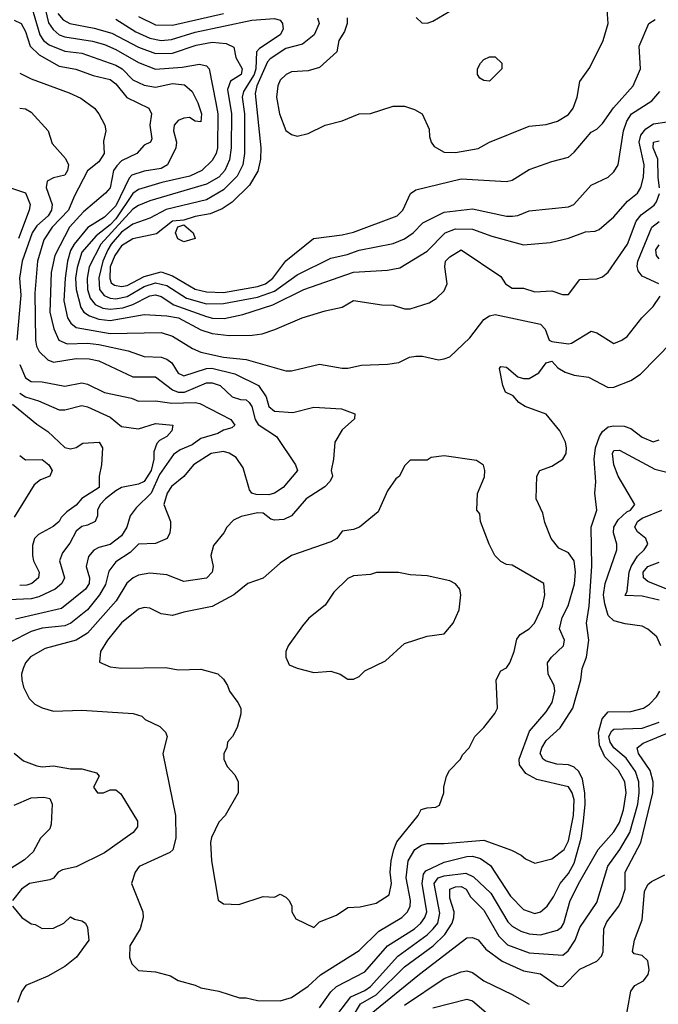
# Model space of a CAD drawing. Header units: inches. Extents: x 1793389 to 1900389, y 320802 to 470796.
# Tile 625 of 656: x 1864070 to 1866327, y 423143 to 426623. Entities that reach past the tile are written whole.
import ezdxf

# ---------------------------------------------------------------- set-up
doc = ezdxf.new("R2010")
doc.units = ezdxf.units.IN
doc.header["$MEASUREMENT"] = 0
doc.layers.add('B8462', color=7, linetype='Continuous')

msp = doc.modelspace()

# ---------------------------------------------------------------- linework, layer by layer
at = {"layer": 'B8462', "color": 2}
for points, elevation in [([(1865227.3, 426630), (1865227.3, 426610), (1865218, 426582), (1865198, 426550), (1865191.3, 426510), (1865130, 426454), (1865090, 426442), (1865030, 426439), (1865012, 426430), (1864990.7, 426409.3), (1864982.8, 426390), (1864977.3, 426350), (1864987.7, 426290), (1865010, 426232), (1865030, 426218), (1865050, 426212), (1865090, 426221), (1865149.3, 426250.7), (1865210, 426266), (1865270, 426291), (1865310, 426291.3), (1865390, 426318), (1865430, 426318), (1865465.4, 426305.4), (1865492, 426290), (1865516.9, 426236.9), (1865518, 426210), (1865524.7, 426190), (1865535.3, 426175.3), (1865570, 426154.8), (1865610, 426154), (1865690, 426168), (1865730, 426190.6), (1865870, 426247.3), (1865930, 426253.4), (1865970, 426264.9), (1866010, 426287.7), (1866026, 426310), (1866039.5, 426350), (1866050, 426404.7), (1866085.4, 426454.6), (1866132, 426550), (1866149.5, 426610), (1866143, 426710)], 350), ([(1864150, 426707.3), (1864171.9, 426611.9), (1864188.5, 426588.5), (1864210, 426570.3), (1864230, 426562.7), (1864327.1, 426547.1), (1864370, 426535.2), (1864410, 426518.3), (1864490, 426471.7), (1864550, 426448.9), (1864644.4, 426455.6), (1864706, 426466), (1864730, 426460.7), (1864739.1, 426450), (1864762.7, 426330), (1864770.2, 426290), (1864768.5, 426170), (1864763.8, 426150), (1864750, 426126), (1864713.4, 426090), (1864670.8, 426070), (1864572.3, 426047.7), (1864490, 426022.6), (1864470, 426008.4), (1864410, 425919.4), (1864390, 425897.7), (1864340.5, 425859.5), (1864290, 425801.6), (1864272.6, 425747.4), (1864267.6, 425710), (1864269.2, 425670), (1864285.9, 425605.9), (1864297, 425590), (1864316.7, 425576.7), (1864350, 425565.2), (1864390, 425560.2), (1864510, 425581.3), (1864590, 425576.1), (1864630.7, 425570), (1864710, 425527), (1864750, 425514.6), (1864810, 425507), (1864892, 425508), (1864926.8, 425513.2), (1864972.1, 425527.9), (1865068, 425570), (1865150, 425594.8), (1865210, 425606.8), (1865250, 425630.6), (1865350, 425616), (1865390, 425614.8), (1865430, 425601), (1865450, 425601), (1865517.2, 425622.8), (1865542, 425638), (1865570, 425664.7), (1865581.2, 425690), (1865572.7, 425750), (1865575.1, 425770), (1865590, 425784.9), (1865630, 425810.4), (1865770, 425716), (1865786.8, 425690), (1865810, 425674), (1865850, 425674), (1865890, 425661), (1865950, 425664.7), (1865988.4, 425651.6), (1866010, 425652), (1866050, 425704.7), (1866110, 425707.3), (1866130, 425714.8), (1866150, 425731), (1866217.6, 425830), (1866248.9, 425911.1), (1866266.3, 425933.7), (1866312.6, 425967.4), (1866320.9, 425979.1), (1866331, 426009)], 334), ([(1864111.7, 426670), (1864140.9, 426570), (1864154, 426550), (1864173.9, 426533.9), (1864230, 426511.5), (1864290, 426504.6), (1864410, 426463.1), (1864432.4, 426450), (1864470, 426410.4), (1864510, 426392.2), (1864550, 426385.3), (1864610, 426397.6), (1864652.9, 426392.9), (1864679.1, 426370), (1864699.1, 426330), (1864712.4, 426290), (1864710, 426262), (1864690, 426265.2), (1864670, 426277), (1864650, 426275.6), (1864630, 426267), (1864616.4, 426250), (1864613.1, 426230), (1864623.9, 426190), (1864621.3, 426170), (1864592.2, 426110), (1864570, 426097.7), (1864510, 426088.2), (1864465.9, 426074.1), (1864456.5, 426063.5), (1864410, 425965.4), (1864370, 425925.1), (1864311, 425889), (1864262.8, 425830), (1864250, 425807), (1864238.8, 425770), (1864230.2, 425710), (1864226.3, 425630), (1864238.4, 425570), (1864250.3, 425550.3), (1864270, 425534.9), (1864390, 425513.8), (1864570, 425517.1), (1864610, 425504.9), (1864680.7, 425460.7), (1864710, 425448), (1864790, 425430.4), (1864870, 425422.4), (1865010, 425382), (1865030, 425382), (1865130, 425406), (1865210, 425391.3), (1865230, 425391.3), (1865278, 425402), (1865370, 425406), (1865410, 425411.3), (1865448, 425430), (1865470, 425434), (1865493.7, 425433.7), (1865550, 425421), (1865570, 425424.7), (1865590, 425431.3), (1865660.9, 425499.1), (1865710, 425564), (1865730, 425577.1), (1865750, 425581.6), (1865910, 425546.8), (1865926.8, 425530), (1865940.7, 425490), (1865950, 425485.3), (1866010, 425477.3), (1866020.2, 425479.8), (1866090, 425522.8), (1866110, 425516), (1866170, 425478.8), (1866198, 425490), (1866216.5, 425503.5), (1866269, 425570), (1866309, 425610), (1866333.8, 425646.2)], 330), ([(1864205.3, 426645.3), (1864223.2, 426623.2), (1864247.3, 426610), (1864333.3, 426593.3), (1864395.8, 426575.8), (1864490, 426526.5), (1864550, 426503.6), (1864610, 426505.2), (1864693.8, 426533.8), (1864750, 426544.2), (1864799.5, 426539.5), (1864826.4, 426526.4), (1864834, 426490), (1864856.3, 426450), (1864853, 426430), (1864814.4, 426405.6), (1864804, 426376), (1864818.5, 426290), (1864817.3, 426170), (1864812, 426128), (1864794.6, 426090), (1864773.2, 426066.8), (1864730, 426042.3), (1864530, 425982.6), (1864490, 425966.9), (1864470, 425953.7), (1864356.9, 425830), (1864316.1, 425750), (1864308, 425710), (1864310.2, 425670), (1864319.5, 425639.5), (1864337.1, 425617.1), (1864363.8, 425603.8), (1864390, 425599.7), (1864434.8, 425605.2), (1864470, 425616.9), (1864530, 425647.6), (1864550, 425650.2), (1864570, 425644.9), (1864615.3, 425615.3), (1864730, 425574), (1864751.2, 425568.8), (1864792.3, 425567.7), (1864858.2, 425581.8), (1864964.9, 425615.1), (1865074, 425670), (1865250, 425730.4), (1865370, 425738), (1865413.8, 425746.2), (1865510, 425804.9), (1865573.2, 425870), (1865610, 425884.4), (1865670, 425882.4), (1865738, 425858), (1865850, 425827.3), (1865944.1, 425835.9), (1866010, 425850.6), (1866070, 425874), (1866103.7, 425876.3), (1866118, 425882), (1866170, 425926.8), (1866217.6, 425982.4), (1866252.7, 426010), (1866264.5, 426030), (1866273.9, 426066.1), (1866276.4, 426110), (1866259.3, 426190), (1866265.3, 426214.7), (1866282.2, 426237.8), (1866310, 426254.9), (1866358, 426262)], 338), ([(1864490, 426634.4), (1864550, 426605.7), (1864610, 426603.6), (1864790, 426645.2)], 346), ([(1865471.1, 426631.1), (1865491.6, 426611.6), (1865510, 426611.3), (1865530, 426618), (1865590, 426654)], 354), ([(1864050, 426622), (1864074.9, 426610), (1864090, 426581), (1864107, 426530), (1864139.1, 426499.1), (1864210, 426459.5), (1864268.6, 426448.6), (1864330, 426426.4), (1864390, 426412), (1864410, 426397.1), (1864448.7, 426348.7), (1864526, 426310), (1864535.5, 426290), (1864530.4, 426250), (1864537.3, 426202.7), (1864532, 426190), (1864510, 426179.3), (1864484, 426150), (1864430, 426124.2), (1864413.1, 426106.9), (1864401.7, 426090), (1864390, 426029.3), (1864373.4, 426010), (1864295.5, 425944.5), (1864246.4, 425890), (1864194.6, 425790), (1864181.5, 425730), (1864176.5, 425590), (1864190.2, 425530.2), (1864208.2, 425490), (1864237.7, 425477.7), (1864310, 425479.6), (1864350, 425475.8), (1864452.9, 425452.9), (1864510, 425432.7), (1864570.2, 425430.2), (1864590, 425423.1), (1864608, 425410), (1864630, 425374), (1864650, 425364.4), (1864729.8, 425390.2), (1864748.8, 425391.2), (1864830, 425371.6), (1864914.4, 425330), (1864941.3, 425290), (1864950, 425256), (1864970, 425239.1), (1865035.3, 425235.3), (1865110, 425253.4), (1865207.3, 425247.3), (1865254, 425230), (1865252.7, 425212.7), (1865210, 425173.2), (1865183.8, 425130), (1865179.1, 425070), (1865171, 425030), (1865176, 425010), (1865167.7, 424992.3), (1865148, 424972), (1865082.8, 424930), (1865030.5, 424869.5), (1865003.8, 424856.2), (1864970, 424854.5), (1864958, 424858), (1864930, 424879.5), (1864910, 424880.7), (1864852.5, 424867.5), (1864826, 424854), (1864802, 424830), (1864790.9, 424809.1), (1864754.8, 424765.2), (1864746, 424730), (1864754, 424690), (1864750.7, 424670), (1864730, 424649.3), (1864650, 424638), (1864590, 424660.7), (1864530, 424667), (1864490, 424659.5), (1864471, 424650), (1864448.8, 424631.2), (1864411.2, 424568.8), (1864310, 424455.1), (1864270, 424429.6), (1864159.5, 424400.5), (1864108.7, 424371.3), (1864090.7, 424350), (1864082, 424330), (1864076.3, 424310), (1864077.3, 424290), (1864083.8, 424263.8), (1864103.4, 424223.4), (1864123.8, 424203.8), (1864150, 424190.7), (1864190, 424178.8), (1864290, 424182.8), (1864470.9, 424170.9), (1864502, 424162), (1864514, 424150), (1864565.4, 424125.4), (1864585.4, 424105.4), (1864591, 424090), (1864576, 424030), (1864620.7, 423810), (1864622, 423730), (1864610.6, 423689.4), (1864600.7, 423679.3), (1864492, 423630), (1864478, 423610), (1864464.7, 423570), (1864504.7, 423470), (1864506, 423450), (1864496, 423410), (1864458.8, 423350), (1864458, 423310), (1864466, 423286), (1864490, 423262), (1864550, 423258), (1864603.5, 423243.5), (1864630, 423226.8), (1864690, 423211.3), (1864710, 423201), (1864774, 423190), (1864846.4, 423166.4), (1864870, 423166), (1864910, 423156), (1864990, 423154.8), (1865030, 423167.7), (1865090, 423207.3), (1865132.7, 423247.3), (1865270, 423333), (1865338.9, 423401.1), (1865420.9, 423450), (1865440.7, 423470), (1865449.7, 423490.3), (1865451.3, 423510), (1865435.6, 423590), (1865442.3, 423650), (1865466, 423690), (1865490, 423705.7), (1865510, 423711.8), (1865570, 423712), (1865710, 423723.1), (1865807.5, 423687.5), (1865842, 423670), (1865856.9, 423656.9), (1865890, 423642), (1865950, 423657.3), (1865993.6, 423690), (1866010, 423721), (1866026.9, 423810), (1866030, 423866), (1866022.4, 423890), (1866010, 423911.8), (1865897.6, 423937.6), (1865858.9, 423958.9), (1865836, 423990), (1865835.1, 424010), (1865871.1, 424108.9), (1865930, 424177.3), (1865952, 424210), (1865960.9, 424250), (1865959.3, 424270), (1865938, 424310), (1865935.1, 424350), (1865949.7, 424370.3), (1865992.3, 424410), (1865995.1, 424430), (1865978, 424470), (1865987.3, 424510), (1866008.5, 424551.5), (1866030.8, 424629.2), (1866034.5, 424670), (1866029.6, 424710), (1866010, 424739.3), (1865975.5, 424755.5), (1865948.7, 424790), (1865926.3, 424846.3), (1865918.6, 424878.6), (1865895.3, 424930), (1865898, 425010), (1865908, 425030), (1865950, 425044.7), (1865989.5, 425070.5), (1866000.9, 425090), (1866002.9, 425110), (1865998.4, 425130), (1865978.7, 425170), (1865930, 425229.3), (1865855.9, 425255.9), (1865834, 425270), (1865813.6, 425293.6), (1865786.3, 425306.3), (1865777.2, 425330), (1865765.2, 425390), (1865770, 425398), (1865790, 425394.8), (1865830, 425361), (1865850, 425354.8), (1865870, 425354.8), (1865904.5, 425375.5), (1865930, 425411), (1865950, 425416), (1865972.3, 425392.3), (1865998, 425378), (1866030, 425367.3), (1866079.8, 425359.8), (1866150, 425322.8), (1866170, 425324), (1866230, 425347.7), (1866264, 425370), (1866375.9, 425484.1)], 326), ([(1864410, 426624.6), (1864480.4, 426580.4), (1864530, 426558.5), (1864570, 426550.2), (1864606.8, 426553.2), (1864690, 426579.7), (1864890, 426622), (1864970, 426628), (1864990, 426622), (1864999.3, 426610), (1865001.6, 426590), (1864990.5, 426570), (1864918, 426522), (1864907, 426510), (1864904.8, 426450), (1864898.4, 426430), (1864861.3, 426370), (1864856.1, 426350), (1864863.9, 426290), (1864864, 426150), (1864858.3, 426110), (1864838.9, 426070), (1864790, 426022), (1864730, 425986.9), (1864587.1, 425952.9), (1864530, 425921.3), (1864470, 425901.1), (1864430, 425871.7), (1864393, 425830), (1864381.5, 425810), (1864363.5, 425770), (1864349.4, 425710.6), (1864351.5, 425670), (1864368, 425648), (1864390, 425639.1), (1864410, 425637.2), (1864450, 425644.7), (1864510, 425679.7), (1864550, 425692.8), (1864590, 425683.9), (1864659.4, 425639.4), (1864730, 425619.2), (1864790, 425620.2), (1864910, 425642.9), (1864970, 425663.2), (1865050, 425721.7), (1865170, 425780.4), (1865227.2, 425792.8), (1865270, 425808.5), (1865390, 425832.4), (1865430, 425848.2), (1865460.9, 425870), (1865495.1, 425904.9), (1865570, 425943.1), (1865670, 425954.4), (1865790, 425928.4), (1865811.7, 425928.3), (1865830, 425930.6), (1865870, 425947.3), (1866010, 425962), (1866028.7, 425970), (1866090, 426038.8), (1866150, 426066.8), (1866170, 426086), (1866185.2, 426110), (1866204.2, 426230), (1866215.2, 426264.8), (1866232, 426290), (1866303.5, 426336.5), (1866332.3, 426370)], 342), ([(1865123, 426630), (1865128, 426610), (1865110.4, 426570), (1865070, 426536.3), (1865010, 426521.7), (1864954.8, 426485.2), (1864945.6, 426474.4), (1864907.6, 426390), (1864902.6, 426362.6), (1864922, 426170), (1864921.3, 426130), (1864911.7, 426088.3), (1864882, 426038), (1864821.3, 425978.7), (1864785.8, 425954.2), (1864743.4, 425936.6), (1864690, 425927.3), (1864650, 425914.5), (1864610, 425911.5), (1864553.7, 425866.3), (1864470, 425848.4), (1864430, 425824.4), (1864405.8, 425790), (1864390.2, 425750), (1864388.3, 425708.3), (1864392.9, 425692.9), (1864404.5, 425684.5), (1864430, 425679.7), (1864450, 425683.2), (1864510, 425715.9), (1864570, 425731.5), (1864610, 425717.7), (1864690, 425670.3), (1864730, 425660.8), (1864790, 425659.2), (1864910, 425679.7), (1864938.4, 425690), (1864964.2, 425710), (1865010, 425770.7), (1865108.7, 425850), (1865210, 425862.4), (1865250, 425872.7), (1865404, 425930), (1865423.7, 425950), (1865451.6, 426008.4), (1865470, 426022), (1865630, 426060.7), (1865790, 426051), (1865810, 426056), (1865870, 426094), (1865950, 426122), (1866010, 426137.3), (1866030, 426154.8), (1866090, 426226), (1866110, 426236), (1866130, 426256), (1866168, 426312), (1866238, 426390), (1866263.7, 426450), (1866259.3, 426530), (1866293.2, 426610), (1866315.6, 426624.4)], 346), ([(1864070, 426434.8), (1864110, 426414), (1864245.1, 426365.1), (1864285.8, 426345.8), (1864334.8, 426310), (1864350, 426291), (1864370.6, 426250), (1864374, 426230), (1864366, 426194), (1864368, 426150), (1864350, 426120.9), (1864310, 426089.2), (1864262, 425998), (1864242, 425950), (1864184.6, 425890), (1864154.8, 425845.2), (1864132.9, 425770), (1864123.4, 425656.6), (1864125.3, 425490), (1864129, 425469), (1864139.3, 425450), (1864170, 425420.5), (1864190, 425412.4), (1864270, 425425.3), (1864315.9, 425424.1), (1864350, 425417.6), (1864470, 425360.4), (1864550, 425360.4), (1864610, 425314.6), (1864630, 425307.2), (1864652.7, 425307.3), (1864730, 425340.3), (1864750, 425339.5), (1864778.8, 425330), (1864821, 425290), (1864850, 425280.5), (1864870, 425279.1), (1864880.7, 425270), (1864890, 425256), (1864902.6, 425210), (1864912.6, 425192.6), (1864977.3, 425150), (1865044.7, 425050), (1865052, 425030), (1865000.7, 424970), (1864970.8, 424950), (1864950, 424944.2), (1864905.6, 424945.6), (1864890, 424949.4), (1864882, 424962), (1864859.3, 425039.3), (1864835.3, 425075.3), (1864810, 425091.6), (1864790, 425097.6), (1864746.8, 425090), (1864684, 425050), (1864650, 425009.2), (1864606.9, 424973.1), (1864590.7, 424950), (1864579.1, 424910), (1864603, 424850), (1864603, 424830), (1864600.5, 424810), (1864590.6, 424789.4), (1864550, 424772), (1864490, 424769.3), (1864460.3, 424739.7), (1864410, 424707), (1864385.5, 424674.5), (1864372.7, 424627.3), (1864352, 424590), (1864310, 424537.6), (1864250.2, 424489.8), (1864230, 424481.3), (1864150, 424472.4), (1864110, 424460.5), (1864036.5, 424423.5)], 322), ([(1864070, 426310.4), (1864090, 426307.7), (1864110, 426296.3), (1864170.8, 426230), (1864185.2, 426185.2), (1864232.2, 426132.2), (1864242, 426110), (1864239.1, 426090), (1864230, 426074), (1864190, 426064.5), (1864167.2, 426052.8), (1864163.1, 426030), (1864185.3, 425970), (1864182, 425950), (1864170.3, 425930), (1864130, 425894.3), (1864113.6, 425870), (1864078.3, 425770), (1864069.2, 425710), (1864073.6, 425650), (1864059.5, 425490)], 318), ([(1866331, 426029), (1866325.8, 426065.8), (1866325.1, 426130), (1866308.3, 426170), (1866309.8, 426190.2), (1866330, 426194.6)], 334), ([(1864030, 426031), (1864090, 426010.8), (1864106.8, 425970), (1864104, 425950), (1864065.5, 425850)], 314), ([(1866328.7, 425690), (1866270, 425717.2), (1866255.9, 425735.9), (1866251.9, 425751.9), (1866254.7, 425770), (1866303.6, 425890), (1866329.3, 425910)], 330), ([(1866330, 425778), (1866320.7, 425790), (1866318, 425810), (1866330, 425828)], 326), ([(1864070, 425404.7), (1864090, 425357.3), (1864110, 425344.9), (1864150, 425343.8), (1864230, 425328.2), (1864290, 425339.3), (1864310, 425334.9), (1864370, 425306), (1864465.1, 425285.1), (1864490, 425275.5), (1864550, 425276.4), (1864607.7, 425267.7), (1864690, 425270.3), (1864706.7, 425266.7), (1864816, 425210), (1864830.8, 425190), (1864819.9, 425180.1), (1864790, 425172), (1864770, 425160.5), (1864710, 425143.5), (1864679, 425121), (1864637.4, 425102.6), (1864613.5, 425086.5), (1864564, 425016), (1864534.3, 424950), (1864481.7, 424898.3), (1864460.7, 424870), (1864448.2, 424830), (1864430, 424799.5), (1864390, 424768), (1864350, 424758), (1864332.3, 424747.7), (1864313.7, 424726.3), (1864304.9, 424690), (1864316.5, 424650), (1864316, 424630), (1864302.4, 424610), (1864218, 424542), (1864055.6, 424504.4)], 318), ([(1864070, 425303.6), (1864090, 425290.2), (1864136.5, 425276.5), (1864210, 425243.8), (1864230, 425243.8), (1864290, 425259.3), (1864310, 425254.4), (1864390, 425218), (1864430, 425185.5), (1864490, 425177.3), (1864550, 425195.8), (1864611.3, 425190), (1864607.7, 425170), (1864590.4, 425150), (1864563.8, 425136.2), (1864554.4, 425125.6), (1864544.5, 425095.5), (1864544, 425070), (1864534.5, 425030), (1864510, 424991.3), (1864490, 424982), (1864430, 424969.6), (1864410, 424957.6), (1864373, 424930), (1864354.9, 424910), (1864345.5, 424890), (1864345.5, 424870), (1864337.3, 424850), (1864310, 424836.2), (1864290, 424831.8), (1864270, 424816), (1864247, 424773), (1864220.9, 424739.1), (1864210.9, 424710.9), (1864228, 424650), (1864219.1, 424630), (1864194.8, 424610), (1864137.1, 424582.9), (1864110, 424576.8), (1864030, 424573.3)], 314), ([(1864044.1, 425264.1), (1864130, 425193.4), (1864170, 425167.3), (1864230, 425111), (1864250, 425106), (1864270, 425111.3), (1864293.2, 425126.8), (1864351, 425130), (1864363, 425110), (1864359.6, 425050), (1864350.4, 425010), (1864350.4, 424970), (1864289.2, 424930.8), (1864270, 424907.3), (1864236.7, 424883.3), (1864216.7, 424863.3), (1864210, 424849.4), (1864188.3, 424831.7), (1864136.1, 424803.9), (1864122, 424790), (1864114.9, 424765.1), (1864115.8, 424730), (1864119.3, 424710), (1864139.1, 424670), (1864136.3, 424650), (1864113.4, 424630), (1864095.3, 424624.7), (1864070, 424623.9)], 310), ([(1865130, 423130.6), (1865170, 423187.7), (1865190, 423206), (1865290, 423258.4), (1865369.8, 423350.2), (1865465.1, 423410), (1865487.8, 423430), (1865502, 423450), (1865508.4, 423470), (1865491.8, 423570), (1865496.6, 423603.4), (1865505.4, 423614.6), (1865570, 423645.3), (1865650, 423665.7), (1865670, 423667.2), (1865698.9, 423658.9), (1865733.4, 423633.4), (1865804.8, 423524.8), (1865850, 423478), (1865890, 423464.4), (1865910, 423470.5), (1865934.5, 423490), (1865957, 423523), (1865979.6, 423570), (1866010, 423605.5), (1866030, 423642), (1866054, 423730), (1866062.8, 423790), (1866068.8, 423850), (1866067.7, 423890), (1866058.5, 423938.5), (1866046.1, 423966.1), (1866030, 423981.6), (1866010, 423989.6), (1865968.3, 423991.7), (1865930, 424002.4), (1865919.5, 424010), (1865909.7, 424030), (1865914.7, 424050), (1865930, 424075.5), (1865980.1, 424119.9), (1866024.7, 424190), (1866052.7, 424290), (1866057.2, 424330), (1866073.2, 424370), (1866080.9, 424430), (1866072.7, 424490), (1866082.9, 424550), (1866091.8, 424691.8), (1866089.2, 424830), (1866109.3, 424890), (1866102.7, 424950), (1866106.6, 424990), (1866100.7, 425070), (1866105.1, 425110), (1866118.7, 425150), (1866130, 425167.7), (1866150, 425183.8), (1866170, 425188.2), (1866206.2, 425186.2), (1866230, 425178), (1866270, 425147.7), (1866308.9, 425131.1), (1866330, 425138.8)], 322), ([(1864070, 425083), (1864090, 425067.7), (1864150, 425068.4), (1864173, 425050), (1864184.9, 425030), (1864176, 425010), (1864143.1, 424996.9), (1864121.1, 424978.9), (1864050, 424865.2)], 306), ([(1866336, 424410), (1866322, 424442), (1866289.5, 424469.5), (1866270, 424479.3), (1866210, 424487.6), (1866170, 424498.4), (1866150, 424517.2), (1866138, 424558), (1866133.5, 424590), (1866139.1, 424630), (1866180.7, 424750), (1866180.7, 424770), (1866168, 424810), (1866169.6, 424830), (1866184.4, 424855.6), (1866215.8, 424884.2), (1866229, 424890), (1866244, 424910), (1866184.7, 425010), (1866169.7, 425050), (1866164.5, 425090), (1866170, 425101), (1866190, 425102), (1866314.1, 425034.1), (1866409.4, 425010.6)], 318), ([(1866330, 424571.1), (1866270, 424586), (1866210, 424588), (1866216.5, 424603.5), (1866223.5, 424670), (1866231, 424690), (1866252.9, 424727.1), (1866277.2, 424750), (1866289.3, 424770), (1866282.7, 424790), (1866252.9, 424812.9), (1866244.2, 424830), (1866253.3, 424850), (1866270, 424861.5), (1866339.3, 424890)], 314), ([(1866410, 424589.8), (1866290, 424637.6), (1866274.5, 424650), (1866273.6, 424670), (1866290, 424690.3), (1866330, 424706.4)], 310), ([(1865175.2, 423084.8), (1865239.7, 423170), (1865290, 423191.4), (1865310, 423205.5), (1865406.6, 423313.4), (1865510, 423388.9), (1865530.6, 423409.4), (1865547.1, 423430), (1865554.2, 423465.8), (1865534.5, 423570), (1865548.3, 423590), (1865570, 423597.5), (1865646.1, 423606.1), (1865674, 423594), (1865735.5, 423535.5), (1865794.9, 423434.9), (1865810, 423419.3), (1865841.2, 423401.2), (1865870, 423392.2), (1865910, 423388.5), (1865970, 423405.5), (1865984.2, 423415.8), (1865993, 423430), (1866015.1, 423510), (1866050, 423577.3), (1866114.5, 423690), (1866170, 423753), (1866190, 423785.5), (1866203.9, 423830), (1866213.5, 423890), (1866208.2, 423930), (1866186, 423970), (1866137.3, 424017.3), (1866118.5, 424058.5), (1866115.9, 424104.1), (1866127.9, 424152.1), (1866150, 424176.4), (1866230, 424178.4), (1866274, 424190), (1866296.1, 424203.9), (1866320.9, 424230), (1866332, 424250)], 318), ([(1865244.9, 423095.1), (1865274.9, 423145.1), (1865330, 423176.1), (1865430, 423275.3), (1865530.7, 423349.3), (1865572.8, 423390), (1865598.9, 423430), (1865604, 423450), (1865605.1, 423470), (1865590, 423518), (1865589.7, 423550), (1865610, 423558.7), (1865630, 423559.5), (1865647.3, 423550), (1865662.9, 423522.9), (1865710, 423476.3), (1865763.7, 423383.7), (1865793.6, 423353.6), (1865870, 423324.6), (1865990, 423317.1), (1866008.3, 423331.7), (1866032.8, 423370), (1866050, 423414.8), (1866110, 423502.8), (1866148.9, 423631.1), (1866191.2, 423690), (1866225.7, 423750), (1866254.2, 423850), (1866259.3, 423890), (1866257.6, 423930), (1866245.9, 423965.9), (1866212.8, 424012.8), (1866169.7, 424050), (1866156.3, 424070), (1866151.6, 424090), (1866162, 424110), (1866170, 424115.8), (1866270, 424118.9), (1866330, 424140.3)], 314), ([(1865311.6, 423110), (1865482.9, 423250), (1865650, 423378), (1865670, 423379.1), (1865690, 423370.7), (1865717.7, 423337.7), (1865775.2, 423295.2), (1865850, 423261.6), (1865910, 423250.6), (1865970, 423208), (1865990, 423205.5), (1866050, 423266.8), (1866110, 423296), (1866126.6, 423313.4), (1866131.9, 423328.1), (1866134.3, 423410), (1866145.3, 423434.7), (1866187, 423490), (1866196.2, 423510), (1866209.5, 423550), (1866209.6, 423610), (1866265.3, 423714.7), (1866307.1, 423890), (1866308.3, 423930), (1866297.7, 423970), (1866256.9, 424030), (1866252, 424050), (1866273.5, 424066.5), (1866370, 424106.3)], 310), ([(1864050.7, 424030.7), (1864083.5, 424003.5), (1864130, 423986), (1864150, 423982.8), (1864190, 423986), (1864250, 423974.8), (1864290, 423974.8), (1864341, 423961), (1864351.3, 423950), (1864331, 423910), (1864344.7, 423890), (1864366, 423890), (1864390, 423901), (1864410, 423901), (1864427.1, 423887.1), (1864486, 423790), (1864486, 423770), (1864471, 423750), (1864370, 423678), (1864270, 423629), (1864221.1, 423618.9), (1864206, 423610), (1864190, 423589), (1864176.8, 423583.2), (1864104.7, 423570), (1864076, 423550), (1864044.7, 423510)], 322), ([(1864050, 423846.4), (1864110, 423872.4), (1864155.8, 423875.8), (1864176, 423870), (1864184.9, 423850), (1864180.7, 423779.3), (1864176.3, 423763.7), (1864144, 423730), (1864117.7, 423682.3), (1864086.4, 423653.6), (1863963.6, 423576.4)], 318), ([(1866208, 423072), (1866229.2, 423190), (1866244, 423210), (1866274, 423226), (1866291.5, 423248.5), (1866294.9, 423265.1), (1866290, 423297.2), (1866270, 423316), (1866241.2, 423321.2), (1866235.3, 423330), (1866242.7, 423370), (1866270, 423442), (1866278, 423542), (1866290, 423566), (1866302.5, 423577.5), (1866350, 423600.7)], 306), ([(1864044.7, 423490), (1864077.3, 423450), (1864110, 423428), (1864125.2, 423425.2), (1864150, 423411.3), (1864190, 423412), (1864226, 423430), (1864250, 423452), (1864263.6, 423443.6), (1864290, 423438), (1864302, 423430), (1864310, 423414), (1864314, 423370), (1864271, 423310), (1864230, 423277.2), (1864170, 423242), (1864092, 423210), (1864078, 423190), (1864062, 423150)], 322), ([(1865430, 423139.5), (1865570, 423234.4), (1865630, 423258), (1865650, 423261.6), (1865670, 423255.5), (1865710, 423226), (1865810, 423178), (1865870, 423143)], 306), ([(1865530, 423130.4), (1865650, 423160.7), (1865670, 423154.8), (1865726.6, 423106.6)], 302)]:
    msp.add_lwpolyline(points, dxfattribs=dict(at, elevation=elevation))
for points, elevation in [([(1865730, 426406), (1865710, 426408), (1865696.4, 426416.4), (1865688, 426430), (1865688, 426450), (1865698, 426470), (1865710, 426482), (1865730, 426492), (1865750, 426492), (1865774, 426470), (1865774, 426450)], 350), ([(1864650, 425838), (1864628.7, 425848.7), (1864620.9, 425870), (1864628.7, 425891.3), (1864650, 425898), (1864682.8, 425870), (1864690, 425849.6)], 346), ([(1865570, 425082), (1865523.6, 425076.4), (1865510, 425066), (1865450, 425066), (1865430, 425046), (1865412, 425010), (1865399.6, 425000.4), (1865370, 424958), (1865336.8, 424883.2), (1865271.3, 424830), (1865250, 424821.2), (1865210, 424815.3), (1865191, 424790), (1865170, 424778), (1865030, 424729.3), (1864990, 424702.7), (1864930.4, 424649.6), (1864876, 424630), (1864826.8, 424590), (1864750, 424549.6), (1864650.3, 424529.7), (1864610, 424517), (1864570, 424523.7), (1864530, 424542.7), (1864510, 424546), (1864490, 424539.3), (1864430, 424492), (1864380.7, 424430), (1864356, 424390), (1864352, 424352), (1864390, 424336), (1864430, 424330.8), (1864586.3, 424333.7), (1864630, 424324.9), (1864710, 424327.3), (1864770, 424311), (1864790, 424292), (1864804.7, 424270), (1864811.3, 424250), (1864841, 424210), (1864851, 424190), (1864851, 424170), (1864838, 424122), (1864822, 424090), (1864804.7, 424070), (1864802, 424050), (1864792, 424030), (1864792, 424010), (1864803.6, 423983.6), (1864830, 423954), (1864842, 423930), (1864842, 423890), (1864796, 423810), (1864773.7, 423786.3), (1864747.5, 423732.5), (1864744.5, 423715.5), (1864747.7, 423650), (1864771, 423511), (1864790, 423498), (1864844.7, 423495.3), (1864930, 423524.7), (1864970, 423522), (1864990, 423532), (1865010, 423522), (1865022, 423510), (1865031.3, 423490), (1865032, 423470), (1865045.4, 423445.4), (1865110, 423414), (1865130, 423434), (1865190, 423458), (1865230, 423484.7), (1865272.9, 423487.1), (1865330, 423501), (1865376, 423530), (1865384.5, 423570), (1865379.6, 423610), (1865382.9, 423650), (1865391.6, 423690), (1865403, 423717), (1865478, 423810), (1865488.9, 423831.1), (1865510, 423838), (1865540.4, 423839.6), (1865553.6, 423846.4), (1865568.7, 423890), (1865568.7, 423910), (1865578, 423950), (1865588.7, 423970), (1865628, 424010), (1865634.6, 424025.4), (1865658, 424050), (1865678, 424090), (1865710, 424122), (1865748.9, 424171.1), (1865758, 424190), (1865754, 424290), (1865770, 424322), (1865790, 424332), (1865802, 424350), (1865817.2, 424390), (1865826.6, 424433.4), (1865839, 424450), (1865870, 424470.6), (1865889.4, 424490), (1865917, 424550), (1865926, 424590), (1865922, 424630), (1865810, 424695.3), (1865790, 424698), (1865770, 424708), (1865749.4, 424729.4), (1865729, 424770), (1865698, 424850), (1865696.4, 424876.4), (1865686, 424890), (1865688, 424948), (1865712.5, 425007.5), (1865714, 425030), (1865709, 425049), (1865684.7, 425064.7)], 330), ([(1865409.1, 424669.1), (1865331.1, 424668.9), (1865310, 424662), (1865250, 424658), (1865230, 424648), (1865180.7, 424599.3), (1865150, 424554), (1865092.3, 424507.7), (1865070, 424481.2), (1865018.8, 424410), (1865011, 424390), (1865011, 424370), (1865022.8, 424342.8), (1865050, 424331), (1865110, 424316), (1865170, 424321), (1865202, 424310), (1865230, 424292), (1865250, 424292), (1865270, 424302), (1865290, 424322), (1865363.1, 424356.9), (1865430, 424418), (1865510, 424444.7), (1865570, 424452), (1865602, 424490), (1865623.2, 424536.8), (1865629.3, 424590), (1865625.2, 424610), (1865610, 424629), (1865590, 424639.3), (1865510, 424658), (1865450, 424661.2)], 334)]:
    msp.add_lwpolyline(points, close=True, dxfattribs=dict(at, elevation=elevation))

doc.saveas('drawing.dxf')
